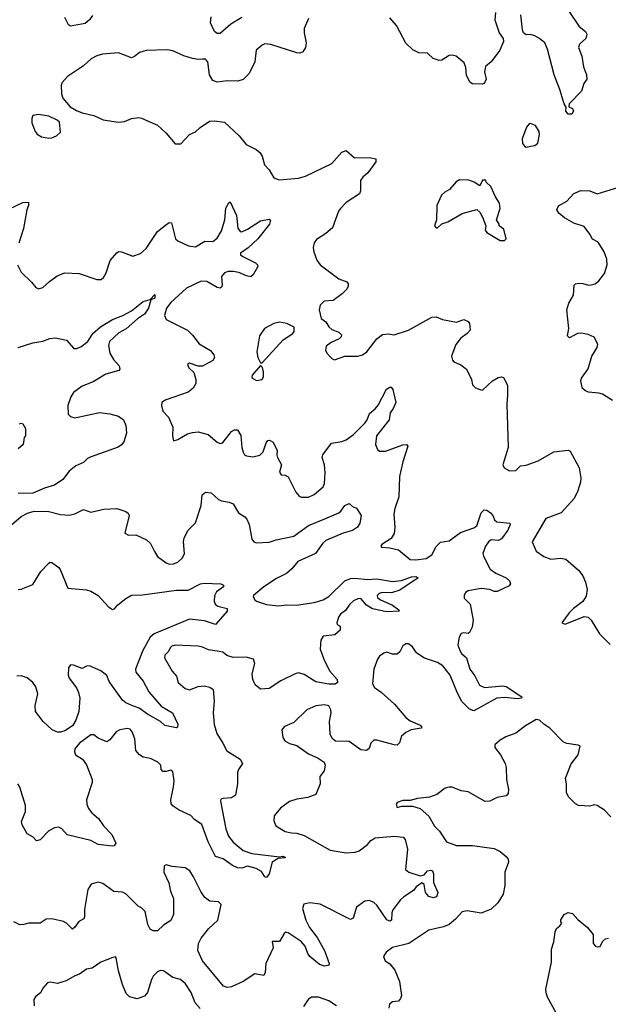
# Model space of a CAD drawing. Extents: x 2133489 to 2292442, y 756223 to 916462.
# Tile 344 of 463: x 2239835 to 2243891, y 821065 to 827856. Entities that reach past the tile are written whole.
import ezdxf

# ---------------------------------------------------------------- set-up
doc = ezdxf.new("R2010")
doc.units = 0

msp = doc.modelspace()

# ---------------------------------------------------------------- linework, layer by layer
at = {"layer": '0CON20XD'}
for points in [[(2241825.7, 827864.3), (2241796.2, 827795), (2241796, 827765), (2241810, 827695), (2241803.8, 827665), (2241785, 827633.3), (2241765, 827623.8), (2241745, 827628), (2241565, 827685.7), (2241525, 827688.6), (2241505, 827680), (2241464.3, 827645), (2241454.5, 827565), (2241416.5, 827485), (2241375, 827442.2), (2241338, 827432), (2241265, 827433.6), (2241195.6, 827425.6), (2241166.4, 827436.4), (2241142.2, 827475), (2241131.4, 827565), (2241115, 827584), (2241094, 827584), (2241065, 827580.6), (2241025, 827588.1), (2240965, 827606.9), (2240890.9, 827640.9), (2240851.7, 827648.3), (2240705, 827643.8), (2240660.8, 827629.2), (2240625, 827601.2), (2240605, 827593.8), (2240515, 827628), (2240405, 827617.5), (2240365, 827607.5), (2240326.2, 827585), (2240275, 827538), (2240165, 827463.3), (2240126.4, 827423.6), (2240120, 827405), (2240122.5, 827345), (2240132.5, 827315), (2240182.5, 827255), (2240225, 827230), (2240265, 827213.3), (2240345.8, 827195.8), (2240410, 827165), (2240515, 827148.8), (2240556.1, 827153.9), (2240605, 827173.3), (2240655, 827180), (2240675, 827176.7), (2240785, 827127.5), (2240845, 827072.5), (2240905, 827000), (2240945, 827000), (2241005, 827063.3), (2241045, 827081.2), (2241077.7, 827112.3), (2241143.2, 827156.8), (2241175, 827159.2), (2241245, 827149.2), (2241347.5, 827055), (2241395.7, 826995.7), (2241465, 826960), (2241489.2, 826939.2), (2241505.6, 826915), (2241520.8, 826855), (2241555, 826820), (2241586, 826766), (2241622.3, 826752.3), (2241755, 826763.5), (2241805, 826777.5), (2241985, 826862.9), (2242055, 826941.2), (2242085, 826953.8), (2242143, 826903), (2242245.7, 826905.7), (2242290, 826895), (2242290, 826875), (2242235, 826798.8), (2242200.3, 826769.7), (2242184.1, 826745.9), (2242183.8, 826675), (2242176.2, 826655), (2242085.5, 826594.5), (2242045, 826553.8), (2242032, 826535), (2241990.9, 826419.1), (2241945, 826380), (2241880.3, 826339.7), (2241865, 826317.5), (2241857.5, 826285), (2241861.4, 826255), (2241883.3, 826196.7), (2241905.8, 826165), (2242035, 826067.5), (2242088.3, 826048.3), (2242097.5, 826035), (2242097.5, 826015), (2242087.5, 825995), (2242056.7, 825965), (2241995, 825920), (2241933.3, 825915), (2241905, 825887.5), (2241898.8, 825855), (2241913.3, 825795), (2241945, 825772.5), (2241965, 825736.7), (2241985, 825720), (2242035, 825700), (2242053, 825683), (2242050.7, 825669.3), (2242036.1, 825653.9), (2241981.7, 825628.3), (2241947, 825603), (2241943, 825577), (2241951.2, 825555), (2241985, 825520), (2242005, 825510), (2242075, 825534), (2242103.9, 825536.1)], [(2240335.7, 827885), (2240315.8, 827855), (2240285, 827828.9), (2240185, 827811.2), (2240171.2, 827821.2), (2240145, 827870)], [(2241365, 827872), (2241288.8, 827825), (2241215, 827760), (2241195, 827760), (2241176, 827775), (2241149.5, 827835), (2241154.4, 827875)], [(2243113.6, 827905), (2243109.1, 827855), (2243138.2, 827765), (2243165.6, 827725), (2243168.9, 827705), (2243144.4, 827645), (2243085, 827564), (2243045, 827532.5), (2243037.1, 827495), (2243048.6, 827445), (2243036.7, 827415), (2243025, 827411.2), (2242955, 827412.9), (2242935.8, 827425), (2242915, 827472.5), (2242908.9, 827525), (2242897.4, 827557.4), (2242842.5, 827605), (2242815, 827611.2), (2242795, 827608.8), (2242745, 827576), (2242725, 827573.8), (2242685, 827588.8), (2242645, 827626), (2242585, 827628), (2242545, 827648.8), (2242495, 827693.3), (2242431.2, 827815), (2242385, 827867.5)], [(2243618.9, 827915), (2243689.8, 827809.8), (2243734.2, 827775), (2243742.5, 827755), (2243736.2, 827725), (2243692.1, 827687.9), (2243686, 827665), (2243708, 827605), (2243720, 827530), (2243741.2, 827475), (2243743.6, 827446.4), (2243723.3, 827415), (2243707.1, 827362.9), (2243622.5, 827275), (2243620, 827255), (2243645, 827243.8), (2243652.5, 827225), (2243640, 827205), (2243615, 827204), (2243598.8, 827225), (2243601.7, 827251.7), (2243586.7, 827275), (2243557.1, 827375), (2243518.2, 827475), (2243472.6, 827652.6), (2243452.9, 827695), (2243416.9, 827726.9), (2243385, 827744.3), (2243355, 827752.9), (2243325, 827750.6), (2243307.1, 827765), (2243299.4, 827785), (2243288.8, 827888.8)], [(2240035, 827038.8), (2240055, 827042), (2240087.5, 827055), (2240115, 827080), (2240109.3, 827149.3), (2240093.6, 827163.6), (2240035, 827190), (2239965, 827201.2), (2239926.1, 827193.9), (2239918.8, 827175), (2239919.2, 827145), (2239942, 827085), (2239955, 827066.7), (2239985, 827048), (2240035, 827038.8)], [(2243325, 826977.5), (2243355, 826983.3), (2243385, 826988.8), (2243406.7, 827005), (2243416, 827065), (2243413.8, 827085), (2243388.8, 827125), (2243355, 827140), (2243345, 827137.5), (2243327.5, 827115), (2243298, 827035), (2243300.7, 827000.7), (2243313.6, 826983.6), (2243325, 826977.5)], [(2243175, 826332.5), (2243187.5, 826345), (2243171.7, 826411.7), (2243140, 826435), (2243140, 826445), (2243120, 826475), (2243146.1, 826553.9), (2243140.5, 826590.5), (2243113.9, 826633.9), (2243082.5, 826705), (2243050, 826735), (2243048.3, 826748.3), (2243025, 826750), (2243005, 826710), (2242965.9, 826735.9), (2242929.2, 826749.2), (2242865, 826750.8), (2242843, 826737), (2242797.5, 826685), (2242763.9, 826666.1), (2242742.5, 826645), (2242710, 826575), (2242707.5, 826475), (2242692.5, 826435), (2242705, 826420), (2242715, 826420), (2242743, 826447), (2242785, 826462.5), (2242885, 826520), (2242985, 826547.5), (2243005, 826527.5), (2243023.9, 826493.9), (2243046.7, 826435), (2243043.3, 826405), (2243055, 826387.5), (2243145, 826332.5), (2243175, 826332.5)], [(2243919.1, 825229.1), (2243852.4, 825272.4), (2243825, 825280.6), (2243755, 825286.7), (2243734, 825295), (2243713.1, 825313.1), (2243702.6, 825362.6), (2243707, 825383), (2243752.3, 825447.7), (2243778.5, 825535), (2243814.3, 825595), (2243818.1, 825618.1), (2243794, 825665), (2243753.3, 825685), (2243706.8, 825693.2), (2243678.7, 825691.3), (2243625, 825661.2), (2243610.8, 825675), (2243619.5, 825725), (2243606.6, 825853.4), (2243619.3, 825900.7), (2243651.9, 825955), (2243655.8, 826024.2), (2243665.7, 826034.3), (2243685, 826038.6), (2243716.4, 826036.4), (2243755, 826024.5), (2243773, 826027), (2243800, 826035), (2243825, 826053.8), (2243864.4, 826105.6), (2243884, 826165), (2243881.4, 826205), (2243861.8, 826255), (2243822.3, 826322.3), (2243782.3, 826342.3), (2243765, 826376.4), (2243725, 826429.2), (2243653.3, 826453.3), (2243589.8, 826489.8), (2243551, 826521), (2243536.1, 826545), (2243547.9, 826572.1), (2243605, 826604.6), (2243653.5, 826656.5), (2243702.4, 826677.6), (2243765, 826675.6), (2243815.5, 826655.5), (2243965, 826701.2)], [(2239715, 826529.2), (2239855, 826593.8), (2239895, 826597.5), (2239896, 826575), (2239884, 826545), (2239860, 826415), (2239827.5, 826315)], [(2239820, 826165), (2239843.8, 826115), (2239916.7, 826045), (2239945, 826007.5), (2239965, 826000), (2239995, 826008.8), (2240039.4, 826050.6), (2240091.9, 826088.1), (2240145, 826109.4), (2240245, 826105.8), (2240365, 826063.8), (2240396.1, 826063.9), (2240412.3, 826077.7), (2240430.8, 826109.2), (2240457.5, 826195), (2240505, 826248.8), (2240515, 826255.8), (2240535, 826255.7), (2240615, 826224.4), (2240666.2, 826243.8), (2240705, 826278), (2240785, 826395.8), (2240838.3, 826438.3), (2240865, 826456), (2240880, 826455), (2240908, 826345), (2240925, 826330), (2240996.8, 826296.8), (2241045, 826290), (2241110.9, 826329.1), (2241165, 826326.7), (2241195, 826348.6), (2241225, 826400), (2241248.2, 826475), (2241255, 826556.7), (2241275, 826593.3), (2241285, 826600), (2241329.1, 826505), (2241338.9, 826418.9), (2241355, 826394.2), (2241365, 826393.1), (2241405, 826410), (2241495, 826467.8), (2241555, 826478.8), (2241562.6, 826472.6), (2241555.3, 826445), (2241475.5, 826344.5), (2241408.3, 826281.7), (2241356, 826245), (2241356.2, 826235), (2241372.2, 826222.2), (2241459.1, 826179.1), (2241472.5, 826165), (2241475, 826153.3)], [(2241475, 826153.3), (2241444.4, 826095.6), (2241426.7, 826083.3), (2241398.6, 826088.6), (2241345, 826111.4), (2241305, 826117.8), (2241271.7, 826118.3), (2241245, 826110.8), (2241225.6, 826085), (2241229.4, 826025), (2241225, 826010), (2241215.7, 826004.3), (2241195, 826008.1), (2241125, 826048.9), (2241085, 826051.4), (2240985, 826002.9), (2240876.7, 825905), (2240846.5, 825865), (2240831.9, 825815), (2240845, 825787.5), (2240990, 825715), (2241025, 825680), (2241070.4, 825620.4), (2241150, 825575), (2241173.3, 825545), (2241176, 825525), (2241166.2, 825505), (2241095, 825465.7), (2241065, 825465.7), (2241005, 825486), (2240991.7, 825478.3), (2241001.2, 825455), (2241035, 825423.3), (2241048.2, 825375), (2241047.5, 825347.5), (2241031.1, 825315), (2240995, 825285.6), (2240837.9, 825232.1), (2240813.3, 825215), (2240811.2, 825195), (2240822, 825155), (2240860.8, 825115), (2240890.8, 825045), (2240888.1, 824985), (2240895, 824950), (2240925, 824960), (2240991.7, 824998.3), (2241025, 825009.4), (2241065, 825013.3), (2241133.6, 824993.6), (2241195, 824942), (2241213, 824933), (2241225, 824934.2), (2241237.4, 824942.6), (2241293.6, 825016.4), (2241315, 825028), (2241335, 825026.2), (2241358.3, 824988.3), (2241365.5, 824905.5), (2241375, 824872.5), (2241384.3, 824854.3), (2241397.7, 824847.7), (2241441.7, 824841.7), (2241488.5, 824851.5), (2241512.5, 824875), (2241532.7, 824937.3), (2241545, 824952.5), (2241556.4, 824956.4), (2241581.7, 824941.7), (2241610, 824885), (2241606.7, 824855), (2241611.2, 824835), (2241638, 824785), (2241626.2, 824735), (2241636.4, 824716.4), (2241665, 824713.3), (2241685, 824703.3), (2241736.8, 824596.8), (2241759.5, 824569.5), (2241775, 824562), (2241825, 824562.9), (2241865, 824580), (2241925.5, 824634.5), (2241934.4, 824655.6), (2241940.9, 824730.9), (2241934.4, 824785), (2241918.1, 824835), (2241922.9, 824855), (2241984, 824935), (2242055, 824946.5), (2242085, 824957.5), (2242134.4, 824995), (2242214.4, 825075), (2242228.9, 825095), (2242245, 825140), (2242285, 825172), (2242305, 825196.2), (2242363, 825307), (2242385, 825322), (2242395, 825320), (2242406, 825305), (2242426.7, 825215), (2242408.8, 825175), (2242386.7, 825145), (2242380, 825095), (2242293.1, 824985), (2242285.8, 824925), (2242300.3, 824890.3), (2242315, 824880), (2242355, 824879.2), (2242475, 824922.5), (2242500, 824925), (2242510, 824915), (2242474.3, 824805), (2242452, 824705), (2242447.8, 824565), (2242420, 824485), (2242413.3, 824445), (2242420, 824355), (2242415, 824312.5), (2242395, 824277.5), (2242330, 824235), (2242323.3, 824225), (2242327, 824217), (2242385, 824213.5), (2242445, 824198.1), (2242525, 824132.5), (2242565, 824130.8), (2242635, 824140), (2242675, 824164.2), (2242705, 824222), (2242735, 824252.5), (2242795, 824262), (2242872, 824318), (2242965, 824351.1), (2242985.9, 824364.1), (2243015.8, 824455), (2243035, 824474.5), (2243055, 824472.8), (2243078.5, 824455), (2243095.5, 824435), (2243107.1, 824405), (2243121.9, 824391.9), (2243212.5, 824382.5), (2243215.3, 824375), (2243199.5, 824335), (2243154.7, 824275.3), (2243135, 824263), (2243085, 824267.5), (2243065.7, 824255), (2243043.8, 824225), (2243027.5, 824175), (2243030.8, 824155), (2243076.3, 824066.3), (2243115, 824038.2), (2243187.1, 824005), (2243210, 823985), (2243218.1, 823965), (2243208.5, 823951.5), (2243125, 823910.8), (2243105, 823910.9), (2243074.5, 823925.5), (2243015, 823932.9), (2242925, 823915.6), (2242908, 823905), (2242897.5, 823885), (2242898, 823865), (2242939.2, 823825), (2242960, 823715), (2242952.5, 823665), (2242935, 823630), (2242925, 823622.5), (2242895, 823626.7), (2242878.3, 823621.7), (2242863.8, 823596.2), (2242853.3, 823545), (2242868, 823505), (2242878.8, 823485), (2242914.3, 823454.3), (2242936.7, 823375), (2242970.5, 823330.5), (2243003.3, 823265), (2243038.8, 823248.8), (2243165, 823260.4), (2243186.8, 823256.8), (2243296, 823185), (2243292.5, 823175), (2243268.1, 823171.9), (2243175, 823179.7), (2243123.8, 823175), (2242965, 823089.2), (2242935, 823100), (2242882.7, 823152.7), (2242851.2, 823211.2), (2242800.5, 823335), (2242749.8, 823399.8), (2242715, 823422.8), (2242625, 823451.2), (2242591.7, 823471.7), (2242569.7, 823489.7), (2242541.1, 823531.1), (2242515, 823550.8), (2242495, 823551.4), (2242475, 823537.5), (2242454.2, 823495), (2242435, 823479.2), (2242405, 823479.2), (2242365, 823494), (2242345, 823487.5), (2242315, 823465.8), (2242300.8, 823445), (2242274.3, 823375), (2242267.1, 823275), (2242279.1, 823249.1), (2242325, 823217.1), (2242418.6, 823135), (2242495, 823043.5), (2242525, 823020.6), (2242595, 822990), (2242606.7, 822975), (2242601.7, 822968.3), (2242532.2, 822957.8), (2242495, 822940), (2242465.8, 822915), (2242453, 822867), (2242437.1, 822852.9), (2242415, 822853.1), (2242295, 822887.5), (2242275, 822886), (2242255, 822866.7), (2242242.1, 822827.9), (2242225, 822814.4), (2242185, 822820.5), (2242105, 822876.5), (2242010, 822880), (2241988.3, 822898.3), (2241975, 822927.5), (2241968.9, 823015), (2241981.4, 823075), (2241980, 823095), (2241965, 823124), (2241935, 823131.2), (2241875, 823123.3), (2241814, 823096), (2241725, 823008), (2241659.3, 822980.7), (2241642.3, 822957.7), (2241648, 822905), (2241662.7, 822882.7), (2241695, 822864), (2241745, 822850), (2241825, 822791.4), (2241892.7, 822762.7), (2241932.5, 822735), (2241940, 822715), (2241932, 822675), (2241902, 822635), (2241906.2, 822585), (2241875, 822512.5), (2241820.2, 822489.8), (2241745, 822478.5), (2241695, 822462.9), (2241632.4, 822417.6), (2241588, 822365), (2241585, 822330), (2241600, 822295), (2241665, 822256.9), (2241707.1, 822247.1), (2241745, 822245.7), (2241795, 822229.4), (2241975, 822126.7), (2242085, 822109.4), (2242147, 822113), (2242175, 822122), (2242232.7, 822167.3), (2242255.7, 822194.3), (2242285, 822212), (2242415, 822223.1), (2242478.3, 822218.3), (2242491.9, 822201.9), (2242508.1, 822135), (2242493.9, 821993.9), (2242517.5, 821975), (2242595, 821950), (2242622.4, 821957.6), (2242645, 821985.4), (2242665, 821989.4), (2242680, 821985), (2242686.7, 821965), (2242687.5, 821905), (2242717.5, 821835), (2242707.5, 821805), (2242685, 821798.6), (2242655, 821807.8), (2242631.2, 821835), (2242621.7, 821891.7), (2242605, 821901.5), (2242566.9, 821875), (2242549.5, 821850.5), (2242481.4, 821805), (2242458.1, 821785), (2242406.9, 821715), (2242398.9, 821695), (2242397.1, 821645), (2242385, 821638), (2242365, 821647.5), (2242295, 821747.8), (2242275, 821766.5), (2242245, 821779.5), (2242213.2, 821776.8), (2242155.8, 821734.2), (2242131.7, 821658.3), (2242115, 821648.8), (2241905.8, 821755.8), (2241835, 821763.8), (2241792.5, 821755), (2241784, 821725), (2241806.9, 821645), (2241832.5, 821595), (2241884.7, 821524.7), (2241936.1, 821436.1), (2241966.4, 821345), (2241965.8, 821335), (2241958.8, 821331.2), (2241935, 821328.5), (2241900.1, 821340.1), (2241834.5, 821395), (2241819.5, 821415), (2241802.9, 821465), (2241775, 821497.2), (2241741, 821521), (2241685, 821557.5), (2241668.8, 821561.2), (2241657.7, 821552.3), (2241625, 821496.7), (2241575, 821498.8), (2241580.8, 821455), (2241530.6, 821345), (2241526.1, 821283.9), (2241516.1, 821263.9), (2241455, 821274.2), (2241375, 821222.9), (2241295, 821185.8), (2241265, 821180), (2241238.8, 821188.8), (2241094.6, 821364.6), (2241063.1, 821435), (2241066.9, 821485), (2241085, 821521.2), (2241135.6, 821585), (2241199.4, 821645), (2241222.7, 821752.7), (2241205, 821772), (2241145, 821776.7), (2241111.5, 821801.5), (2241082.3, 821842.3), (2241033.1, 821943.1), (2241006, 821985), (2240975.5, 822005.5), (2240885.7, 822015.7), (2240845, 822026.7), (2240831.2, 822018.8), (2240828, 821975), (2240862.8, 821902.8), (2240874.5, 821845), (2240894.4, 821795), (2240894.4, 821685), (2240876.9, 821643.1), (2240825, 821610.9), (2240785, 821571.4), (2240755, 821570.8), (2240733.6, 821583.6), (2240718.5, 821615), (2240700, 821705), (2240675, 821730), (2240651.7, 821741.7), (2240567.5, 821825), (2240542.3, 821837.7), (2240482.4, 821842.4), (2240407.3, 821897.3), (2240375, 821906.5), (2240327.8, 821892.2), (2240303.1, 821856.9), (2240280.6, 821719.4), (2240281.3, 821668.7), (2240276.2, 821655), (2240243.1, 821635), (2240215, 821596), (2240197.7, 821582.3), (2240175.4, 821605.4), (2240157.5, 821625), (2240135.9, 821635.9), (2240055, 821654.4), (2240017.9, 821652.1), (2239975, 821624), (2239895.9, 821624.1), (2239863.9, 821613.9), (2239835, 821613.3), (2239794.3, 821634.3)], [(2239825, 825593.8), (2239925, 825628), (2239995, 825638), (2240043, 825657), (2240080.5, 825660.5), (2240156.1, 825646.1), (2240208.3, 825588.3), (2240225, 825587.5), (2240255, 825600), (2240305, 825635.8), (2240338.5, 825691.5), (2240392.2, 825737.8), (2240475, 825786.9), (2240545.4, 825814.6), (2240605, 825846.5), (2240685, 825912.9), (2240733.6, 825926.4), (2240765, 825960), (2240765.7, 825935), (2240737.5, 825922.5), (2240721.8, 825865), (2240695, 825824.6), (2240647.3, 825792.7), (2240567.6, 825722.4), (2240517.5, 825695), (2240452.7, 825635), (2240447.4, 825607.4), (2240455.7, 825555), (2240482, 825512), (2240519.1, 825469.1), (2240524.1, 825445.9), (2240518.8, 825435), (2240428.3, 825411.7), (2240341.2, 825358.8), (2240265, 825327.8), (2240204.5, 825285), (2240187.1, 825255), (2240165.7, 825195), (2240169.5, 825135), (2240185, 825117.8), (2240215, 825109.5), (2240385, 825145.6), (2240455, 825137.8), (2240515, 825120), (2240548.8, 825095), (2240565.9, 825055.9), (2240570, 825005), (2240551.2, 824945), (2240535, 824923.8), (2240512.2, 824907.8), (2240320.6, 824839.4), (2240301.2, 824828.8), (2240275, 824802.2), (2240221.1, 824778.9), (2240175, 824740.8), (2240131.4, 824685), (2240075, 824644.5), (2240005, 824624.5), (2239925, 824591.1), (2239825, 824587.5)], [(2241505, 825490), (2241651.3, 825648.7), (2241717.7, 825692.3), (2241726.7, 825705), (2241725.9, 825735.9), (2241675, 825761.2), (2241625, 825770), (2241585, 825761.2), (2241521.2, 825725), (2241486.2, 825675), (2241470, 825565), (2241476.2, 825525), (2241495, 825490), (2241505, 825490)], [(2242103.9, 825536.1), (2242165, 825534.3), (2242196.2, 825545), (2242226.2, 825565), (2242296.7, 825655), (2242335, 825683.3), (2242375, 825688.8), (2242415, 825682), (2242515, 825714.2), (2242675, 825803.8), (2242705, 825806.2), (2242747.7, 825787.7), (2242845, 825770), (2242895, 825787.5), (2242925, 825773.3), (2242935, 825760), (2242939.5, 825715), (2242919.3, 825690.7), (2242875, 825660), (2242839.4, 825615), (2242810.6, 825535), (2242816.8, 825506.8), (2242826.7, 825495), (2242875, 825475.8), (2242914.6, 825444.6), (2242948, 825375), (2242956.4, 825336.4), (2242975, 825317.5), (2243013, 825303), (2243025, 825300), (2243094.2, 825365.8), (2243132.3, 825387.7), (2243155, 825393.3), (2243168.3, 825388.3), (2243196.2, 825335), (2243196.4, 825266.4), (2243191.2, 825205), (2243200.6, 824905), (2243163.9, 824786.1), (2243172.5, 824765), (2243210, 824745), (2243255, 824746.2), (2243285, 824778.8), (2243325, 824784), (2243407.9, 824812.1), (2243515, 824876), (2243615, 824886.2), (2243628.8, 824878.8), (2243691.4, 824765), (2243702.9, 824695), (2243700, 824665), (2243682, 824605), (2243655, 824553.3), (2243565.8, 824454.2), (2243460, 824415), (2243367.5, 824255), (2243395, 824190), (2243447.5, 824152.5), (2243495, 824134), (2243565, 824142), (2243597.5, 824135), (2243685, 824058.6), (2243715, 824020), (2243734.1, 823975.9), (2243745.4, 823925.4), (2243739.8, 823880.2), (2243716.6, 823843.4), (2243651.2, 823795), (2243621.2, 823765), (2243570, 823695), (2243595, 823687.5), (2243725, 823740), (2243752.5, 823735), (2243773.8, 823715), (2243829.5, 823619.5), (2243905, 823546.7)], [(2241466.4, 825366.4), (2241505, 825374), (2241513.8, 825395), (2241515.9, 825425.9), (2241507, 825457), (2241495, 825470), (2241436.4, 825403.6), (2241433.3, 825385), (2241466.4, 825366.4)], [(2239832.7, 825067.3), (2239845, 825073.3), (2239855, 825068.8), (2239873.8, 825035), (2239873.6, 824986.4), (2239866, 824974), (2239857.8, 824925), (2239825, 824895.5)], [(2240763.3, 824186.7), (2240785, 824154), (2240845, 824109.4), (2240865, 824101.1), (2240895, 824103.5), (2240923.3, 824115), (2240957.5, 824145), (2240969.6, 824175), (2240963.8, 824255), (2240968.3, 824281.7), (2240996.5, 824335), (2241045.7, 824385), (2241084.2, 824505.8), (2241091.2, 824578.8), (2241114.1, 824595.9), (2241155, 824591.2), (2241205, 824546), (2241225, 824536), (2241278.3, 824528.3), (2241306.4, 824516.4), (2241342, 824455), (2241386.1, 824426.1), (2241400.2, 824410.2), (2241415.6, 824375), (2241433.4, 824273.4), (2241448.8, 824255), (2241465, 824248.6), (2241555, 824251.4), (2241601.2, 824268.8), (2241725, 824293.4), (2241825, 824366.7), (2241937.4, 824412.6), (2242035, 824454.4), (2242048.5, 824465), (2242075, 824505.7), (2242105, 824518.8), (2242127.7, 824497.7), (2242156.5, 824486.5), (2242187.9, 824435), (2242177.8, 824382.2), (2242163.5, 824356.5), (2242128.1, 824331.9), (2242065, 824314.1), (2241945, 824263.1), (2241924.4, 824245), (2241874.2, 824175), (2241752.4, 824117.6), (2241711.2, 824068.8), (2241674.1, 824035.9), (2241605, 824001.8), (2241517.1, 823945), (2241446.7, 823885), (2241443.9, 823876.1), (2241454, 823855), (2241466.7, 823845), (2241535, 823821.1), (2241615, 823812.7), (2241675, 823819.1), (2241745, 823817.3), (2241815, 823828.2), (2241865, 823835.4), (2241925, 823854.1), (2241965, 823877.5), (2242075, 823985.6), (2242115, 824000.9), (2242145, 824004.5), (2242235, 823994.5), (2242295, 823999.6), (2242405, 823980), (2242465, 823986.8), (2242535, 824012.7), (2242564.4, 824014.4), (2242580, 824005), (2242455, 823921.8), (2242396.7, 823903.3), (2242334, 823906), (2242312.1, 823897.9), (2242298.6, 823885), (2242301.4, 823871.4), (2242316.2, 823856.2), (2242405, 823816.7), (2242447.5, 823785), (2242450, 823775), (2242365, 823770.4), (2242265, 823792.7), (2242225, 823816.4), (2242185, 823862.7), (2242165, 823861.5), (2242135, 823847.3), (2242110.8, 823825), (2242079.5, 823780.5), (2242045.8, 823755), (2242031.4, 823735), (2242020, 823695), (2242023.6, 823683.6), (2242043.6, 823673.6), (2242042.5, 823645), (2242006.4, 823613.6), (2241925, 823603.3), (2241909.2, 823575), (2241905.8, 823515), (2241931.4, 823445), (2241970.8, 823365), (2242022.5, 823305), (2242024, 823285), (2242008.5, 823271.5), (2241965, 823271.8), (2241875, 823289.1), (2241795, 823339.1), (2241755, 823350), (2241733.8, 823345), (2241635, 823295.6), (2241555, 823241.9), (2241495, 823238.9), (2241457.1, 823267.1), (2241441.8, 823305), (2241436.7, 823345), (2241455.4, 823415.4), (2241445.7, 823445), (2241395, 823460), (2241305, 823456.2), (2241261.1, 823471.1), (2241235, 823492.9), (2241208.3, 823498.3), (2241135, 823509.2), (2241095, 823528.9), (2241065, 823535.5), (2240905, 823541.1), (2240883.8, 823535), (2240873.8, 823525), (2240857.5, 823495), (2240835, 823472.5), (2240832, 823455), (2240885, 823363.3), (2240915, 823327.5), (2240927.5, 823285), (2240975, 823242.2), (2241005, 823233.6), (2241065, 823256.9), (2241105, 823262.2), (2241145, 823251.9), (2241167.1, 823235), (2241174.4, 823155), (2241167.1, 823075), (2241175.6, 822995), (2241192.2, 822932.2), (2241235.5, 822865.5), (2241261.7, 822811.7), (2241354.3, 822754.3), (2241370, 822725), (2241342.5, 822685), (2241336.2, 822663.8), (2241335.8, 822584.2), (2241322.5, 822507.5), (2241295, 822488.9), (2241235.7, 822484.3), (2241221.1, 822478.9), (2241218.1, 822465), (2241254.7, 822275), (2241273.5, 822223.5), (2241305, 822181.9), (2241375, 822125.8), (2241435, 822103.8), (2241625, 822082.5), (2241647.3, 822087.3), (2241665, 822080), (2241665, 822074), (2241615, 822070), (2241575, 822046), (2241553.3, 821965), (2241535, 821940), (2241525, 821943.3), (2241500.6, 821980.6), (2241465, 822001.2), (2241405, 822017.1), (2241365, 822004.2), (2241335, 822006.3), (2241300.8, 822020.8), (2241237.8, 822067.8), (2241185, 822082.9), (2241134.2, 822185), (2241090, 822305), (2241039.7, 822339.7), (2241015, 822365.7), (2240933.8, 822403.8), (2240891.4, 822431.4), (2240878.3, 822448.3), (2240875.6, 822475), (2240895.6, 822565), (2240898.6, 822605), (2240888.8, 822668.8), (2240875, 822680), (2240845, 822670), (2240820.5, 822670.5), (2240808.8, 822685), (2240807.5, 822715), (2240787.5, 822735), (2240735, 822760.8), (2240685, 822768.8), (2240660, 822785), (2240634, 822815), (2240627.1, 822895), (2240608.6, 822945), (2240595, 822962), (2240575, 822967.5), (2240525, 822958.6), (2240498.8, 822945), (2240455, 822888), (2240435, 822874), (2240375, 822900.8), (2240345, 822924.2), (2240325, 822924.3), (2240245.8, 822865), (2240214.4, 822825.6), (2240212.5, 822805), (2240218.8, 822785), (2240266.2, 822755), (2240295.7, 822715.7), (2240333.8, 822615), (2240333.3, 822595), (2240295.5, 822474.5), (2240296.5, 822445), (2240308.9, 822415), (2240330.6, 822385), (2240377.1, 822345), (2240412.9, 822295), (2240468.6, 822235), (2240496.7, 822175), (2240485, 822156.7), (2240473.9, 822156.1), (2240375, 822167.5), (2240325, 822194.3), (2240162.7, 822232.7), (2240123.8, 822275), (2240105, 822285.7), (2240075, 822280.6), (2240035, 822260), (2239975, 822199.2), (2239951.1, 822191.1), (2239927.3, 822217.3), (2239885, 822240.8), (2239851.3, 822301.3), (2239847.1, 822325), (2239875.5, 822395), (2239874.4, 822435), (2239835, 822562.5), (2239821.2, 822585)], [(2239777.3, 824372.7), (2239845, 824430), (2239887.9, 824452.1), (2239935, 824465.7), (2240035, 824462.9), (2240115, 824442.5), (2240175, 824438.1), (2240215, 824446.7), (2240275, 824476.7), (2240325, 824458.1), (2240415, 824480.6), (2240504.2, 824484.2), (2240565, 824463.8), (2240581.7, 824451.7), (2240590, 824435), (2240560, 824315), (2240585, 824301.2), (2240635, 824302.5), (2240708.7, 824268.7), (2240735, 824243.3), (2240763.3, 824186.7)], [(2239825, 823925.8), (2239845, 823927.5), (2239925, 823960), (2239980.4, 824049.6), (2240035, 824106.2), (2240045, 824113.3), (2240055, 824111.2), (2240105, 824076.7), (2240114.1, 824064.1), (2240165.9, 823935.9), (2240295, 823922.5), (2240325, 823914.2), (2240375, 823884.2), (2240446, 823805), (2240475, 823788), (2240487.8, 823792.2), (2240510.5, 823819.5), (2240565, 823864.5), (2240605, 823886.5), (2240681.4, 823888.6), (2240915, 823921.5), (2240995, 823922), (2241080, 823965), (2241105, 823970), (2241220, 823965), (2241240, 823955), (2241238.8, 823945), (2241190.8, 823909.2), (2241177.5, 823882.5), (2241173.8, 823845), (2241182, 823825), (2241200.5, 823810.5), (2241264, 823795), (2241265, 823776.7), (2241250.8, 823759.2), (2241185, 823683.3), (2241108.7, 823708.7), (2241005, 823721.9), (2240761.3, 823618.7), (2240733.4, 823596.6), (2240680.7, 823499.3), (2240632.8, 823375), (2240634.6, 823355), (2240685, 823294), (2240725, 823220), (2240809.8, 823119.8), (2240887.5, 823075), (2240925, 822997.5), (2240923, 822977), (2240915, 822972.5), (2240835, 822987.5), (2240804.4, 823014.4), (2240714.3, 823065), (2240657.7, 823107.7), (2240607.5, 823125), (2240565, 823143.3), (2240542, 823162), (2240451.2, 823291.2), (2240435, 823332.5), (2240394.4, 823365), (2240315, 823399.6), (2240295, 823397.3), (2240265, 823380), (2240205, 823404.4), (2240185, 823405.7), (2240171.1, 823385), (2240168.2, 823335), (2240175, 823314), (2240226.3, 823246.3), (2240240.6, 823215), (2240248.1, 823175), (2240241.2, 823085), (2240220.9, 823025), (2240197.9, 822985), (2240145, 822951.1), (2240115, 822941.5), (2240095, 822942.1), (2240058, 822958), (2239995.9, 823015.9), (2239943.3, 823085), (2239940.9, 823125), (2239960.4, 823205), (2239944.7, 823255), (2239925, 823284.6), (2239885, 823316.8), (2239845, 823330.3), (2239815, 823326.8)], [(2243907.9, 822357.9), (2243865, 822403.3), (2243815, 822436.2), (2243795, 822441.2), (2243765, 822432), (2243685, 822436), (2243665, 822448), (2243617.5, 822495), (2243604.3, 822525), (2243604.1, 822584.1), (2243596, 822625), (2243635.8, 822724.2), (2243683.3, 822785), (2243697.5, 822845), (2243683, 822853), (2243605, 822862.5), (2243583.4, 822873.4), (2243488.3, 822968.3), (2243445.9, 822995.9), (2243417.1, 823025), (2243395, 823028.5), (2243320.8, 822985), (2243255, 822935.7), (2243185, 822909.2), (2243145, 822885.8), (2243110, 822855), (2243110, 822835), (2243149.2, 822785), (2243181.5, 822725), (2243188.2, 822698.2), (2243188.9, 822615), (2243204, 822545), (2243200.5, 822519.5), (2243188.3, 822501.7), (2243125, 822490.6), (2243075, 822466.7), (2243043.7, 822463.7), (2242925, 822530.8), (2242877.3, 822537.3), (2242815, 822561.2), (2242795, 822563.3), (2242767.5, 822555), (2242709.3, 822510.7), (2242657.8, 822492.2), (2242577.1, 822482.9), (2242525, 822470), (2242475, 822470), (2242435, 822456.7), (2242430, 822445), (2242435, 822422.5), (2242468.3, 822431.7), (2242542.3, 822432.3), (2242594.4, 822414.4), (2242655, 822362.9), (2242693.7, 822293.7), (2242727.6, 822257.6), (2242775, 822184.4), (2242845, 822159.6), (2242955, 822159.1), (2243105, 822138.1), (2243145, 822118.1), (2243188, 822085), (2243200.8, 822065), (2243202.9, 822045), (2243178.6, 821975), (2243179.2, 821885), (2243167.1, 821825), (2243129.4, 821765), (2243085, 821720.8), (2243015, 821693.1), (2242919.1, 821709.1), (2242885, 821702.5), (2242839.1, 821650.9), (2242794.2, 821615), (2242755, 821599.1), (2242655, 821575.8), (2242516.4, 821483.6), (2242405, 821456.4), (2242361.4, 821425), (2242341.2, 821395), (2242353.3, 821365), (2242385, 821344), (2242420.7, 821300.7), (2242451.7, 821221.7), (2242465.7, 821125), (2242460, 821105), (2242445, 821086.2), (2242405, 821082.5), (2242382.9, 821065), (2242378.6, 821038.6)], [(2243558.6, 820955), (2243472.8, 821112.8), (2243462.6, 821142.6), (2243461.7, 821168.3), (2243500.8, 821355), (2243500, 821445), (2243515.5, 821494.5), (2243524.3, 821565), (2243535, 821586.7), (2243557.5, 821605), (2243570, 821625), (2243563, 821633), (2243563.6, 821646.4), (2243587.5, 821685), (2243615, 821696.7), (2243645, 821691.2), (2243680.3, 821650.3), (2243748.8, 821595), (2243786.7, 821545), (2243786.7, 821485), (2243802.5, 821465), (2243815, 821460), (2243835, 821464), (2243851.7, 821498.3), (2243873, 821517), (2243891.7, 821521.7)], [(2241079.2, 821035), (2241044.2, 821075), (2241016, 821145), (2240976.6, 821206.6), (2240943.8, 821235), (2240890.5, 821250.5), (2240825, 821296.2), (2240805, 821298.8), (2240785, 821288.8), (2240755, 821258.8), (2240742.5, 821235), (2240715.6, 821145), (2240695, 821120), (2240645, 821102.1), (2240590.8, 821115), (2240568.6, 821138.6), (2240542.1, 821202.1), (2240514.4, 821295), (2240500, 821385), (2240495, 821392.5), (2240477.5, 821387.5), (2240393.3, 821355), (2240335, 821314.2), (2240295, 821308), (2240246.6, 821273.4), (2240215, 821262), (2240154.3, 821225.7), (2240095, 821208.8), (2240045, 821216.7), (2240026.4, 821213.6), (2239994.2, 821175.8), (2239980, 821145), (2239944.4, 821115.6), (2239932.3, 821097.7), (2239934, 821055)], [(2242017.5, 821055), (2241965, 821089.2), (2241895, 821114.2), (2241845, 821113.8), (2241822.7, 821097.3), (2241791.2, 821048.8)]]:
    msp.add_lwpolyline(points, dxfattribs=at)

doc.saveas('drawing.dxf')
